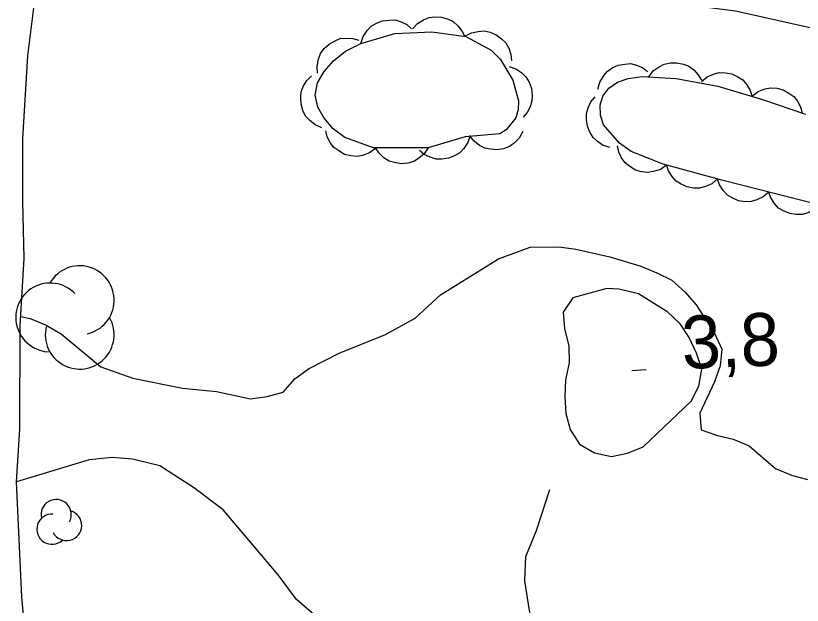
# Model space of a CAD drawing. Extents: x 336540 to 340074, y 5572036 to 5573747.
# Drawn here: x 339224.7 to 339269.39, y 5572794.76 to 5572828.21 of the extents above; entities that cross this region are included whole.
import ezdxf

# ---------------------------------------------------------------- set-up
doc = ezdxf.new("R2010")
doc.units = 0
for name, color, linetype in [('Niveau 1', 7, 'Continuous'), ('Niveau 19', 7, 'Continuous'), ('Niveau 2', 7, 'Continuous'), ('Niveau 21', 7, 'Continuous'), ('Niveau 22', 7, 'Continuous'), ('Niveau 3', 7, 'Continuous'), ('Niveau 44', 7, 'Continuous')]:
    doc.layers.add(name, color=color, linetype=linetype)

msp = doc.modelspace()

# ---------------------------------------------------------------- linework, layer by layer
at = {"layer": 'Niveau 1'}
for points in [[(339240.55, 5572807.6), (339241.33, 5572808.18), (339243.07, 5572809.06), (339245.71, 5572810.12), (339247.39, 5572811.06), (339248.83, 5572812.38), (339252.13, 5572814.42), (339253.93, 5572815.08), (339255.57, 5572815.11), (339256.53, 5572814.96), (339258.46, 5572814.54), (339260.22, 5572814.01), (339261.13, 5572813.63), (339261.98, 5572813.2), (339262.73, 5572812.53), (339263.36, 5572811.81), (339264.4, 5572810.2), (339264.81, 5572809.3), (339264.72, 5572808.34), (339264.39, 5572807.43), (339263.57, 5572805.67), (339263.65, 5572804.71), (339264.56, 5572804.39), (339265.46, 5572804.18), (339266.37, 5572803.8), (339267.86, 5572802.53), (339268.77, 5572802.15), (339269.68, 5572801.89)], [(339224.97, 5572811.14), (339225.53, 5572811.04), (339226.44, 5572810.66), (339227.29, 5572810.17), (339229.53, 5572808.29), (339231.35, 5572807.65), (339234.18, 5572807.08), (339236.1, 5572806.89), (339238.03, 5572806.48), (339238.99, 5572806.61), (339239.89, 5572806.85), (339240.55, 5572807.6)]]:
    msp.add_lwpolyline(points, dxfattribs=at)
at = {"layer": 'Niveau 19'}
msp.add_lwpolyline([(339225.41, 5572791.24), (339225.05, 5572795.24), (339224.75, 5572801.76), (339224.93, 5572804.75), (339224.95, 5572810.64), (339225.19, 5572814.44), (339225.1, 5572817.67), (339225.11, 5572821.24), (339225.39, 5572825.94), (339225.75, 5572828.82), (339226.34, 5572831.42), (339227, 5572832.73), (339227.73, 5572833.36), (339228.9, 5572833.95), (339229.98, 5572834.24)], dxfattribs=at)
at = {"layer": 'Niveau 2'}
msp.add_lwpolyline([(339258.28, 5572812.74), (339256.36, 5572812.2), (339255.81, 5572811.4), (339255.88, 5572810.44), (339256.13, 5572809.48), (339256.14, 5572808.52), (339255.93, 5572807.56), (339255.89, 5572806.6), (339255.96, 5572805.64), (339256.2, 5572804.74), (339256.73, 5572803.9), (339257.58, 5572803.41), (339258.55, 5572803.2), (339259.45, 5572803.39), (339260.35, 5572803.75), (339263.08, 5572806.34), (339263.51, 5572807.2), (339263.67, 5572808.16), (339263.37, 5572809.06), (339262.96, 5572809.95), (339262.44, 5572810.73), (339261.75, 5572811.4), (339260.09, 5572812.44), (339258.96, 5572812.7), (339258.28, 5572812.74)], dxfattribs=at)
at = {"layer": 'Niveau 21'}
msp.add_lwpolyline([(339229.98, 5572834.24), (339240.89, 5572832.34), (339252.46, 5572830.63), (339255.88, 5572829.94), (339258.6, 5572829.55), (339258.79, 5572829.38), (339265.59, 5572828.49), (339282.45, 5572824.73), (339286.24, 5572824.05), (339301.53, 5572821.88), (339313.57, 5572820.02)], dxfattribs=at)
at = {"layer": 'Niveau 22'}
for points in [[(339279.23, 5572781.33), (339277.44, 5572781.92), (339274.94, 5572782.55), (339271.77, 5572783.79), (339265.18, 5572785.86), (339262.5, 5572786.78), (339252.79, 5572789.19), (339249.3, 5572789.79), (339246.25, 5572790.69), (339244.04, 5572792.16), (339240.66, 5572795.09), (339239.62, 5572796.48), (339236.48, 5572800.18), (339234.8, 5572801.45), (339232.89, 5572802.67), (339231.34, 5572803.05), (339230.18, 5572803.15), (339228.88, 5572803.01), (339224.75, 5572801.76)], [(339253.25, 5572774.59), (339254.63, 5572780.25), (339255.03, 5572783.22), (339255.07, 5572785.19), (339254.95, 5572788.67), (339254.56, 5572791.48), (339253.89, 5572794.46), (339253.63, 5572796.15), (339253.69, 5572797.52), (339254.28, 5572799), (339255.05, 5572801.32)]]:
    msp.add_lwpolyline(points, dxfattribs=at)
at = {"layer": 'Niveau 3'}
msp.add_line((339259.71, 5572808.09), (339260.51, 5572808.13), dxfattribs=at)
at = {"layer": 'Niveau 44'}
for points in [[(339244.31, 5572826.64), (339244.44, 5572827.04), (339244.67, 5572827.37), (339244.9, 5572827.62), (339245.2, 5572827.8), (339245.54, 5572827.93), (339245.92, 5572827.97), (339246.25, 5572827.98), (339246.59, 5572827.87), (339246.92, 5572827.71), (339247.19, 5572827.48)], [(339247.24, 5572827.47), (339247.52, 5572827.78), (339247.87, 5572827.99), (339248.18, 5572828.12), (339248.53, 5572828.16), (339248.89, 5572828.13), (339249.26, 5572828.02), (339249.56, 5572827.89), (339249.82, 5572827.65), (339250.05, 5572827.36), (339250.21, 5572827.04)], [(339248.14, 5572820.72), (339245.03, 5572820.71), (339243.4, 5572821.3), (339242.74, 5572821.8), (339242.22, 5572822.4), (339241.86, 5572823.03), (339241.72, 5572823.71), (339241.85, 5572824.41), (339242.22, 5572825.05), (339242.75, 5572825.66), (339243.44, 5572826.21), (339244.31, 5572826.64), (339246.24, 5572827.2), (339248.34, 5572827.31), (339250.27, 5572827.03), (339251.71, 5572826.27), (339252.24, 5572825.73), (339252.94, 5572824.56), (339253.26, 5572823.39), (339253.25, 5572822.89), (339253.12, 5572822.42), (339252.57, 5572821.74), (339252.21, 5572821.52), (339250.23, 5572821.34), (339248.14, 5572820.72)], [(339241.85, 5572824.95), (339241.82, 5572825.36), (339241.91, 5572825.76), (339242.02, 5572826.07), (339242.23, 5572826.35), (339242.5, 5572826.61), (339242.84, 5572826.79), (339243.14, 5572826.92), (339243.49, 5572826.95), (339243.86, 5572826.92), (339244.2, 5572826.82)], [(339250.22, 5572827.06), (339250.59, 5572827.25), (339250.98, 5572827.33), (339251.31, 5572827.35), (339251.66, 5572827.28), (339252, 5572827.13), (339252.3, 5572826.9), (339252.54, 5572826.67), (339252.71, 5572826.37), (339252.83, 5572826.02), (339252.87, 5572825.66)], [(339252.73, 5572825.34), (339253.12, 5572825.21), (339253.45, 5572824.97), (339253.69, 5572824.74), (339253.87, 5572824.44), (339254, 5572824.09), (339254.04, 5572823.71), (339254.03, 5572823.38), (339253.92, 5572823.05), (339253.75, 5572822.72), (339253.52, 5572822.45)], [(339257.78, 5572824.04), (339257.88, 5572824.44), (339258.09, 5572824.79), (339258.3, 5572825.05), (339258.59, 5572825.25), (339258.93, 5572825.41), (339259.3, 5572825.47), (339259.63, 5572825.5), (339259.97, 5572825.41), (339260.31, 5572825.27), (339260.6, 5572825.06)], [(339260.66, 5572824.75), (339260.92, 5572825.08), (339261.25, 5572825.31), (339261.54, 5572825.47), (339261.89, 5572825.54), (339262.26, 5572825.55), (339262.63, 5572825.46), (339262.94, 5572825.35), (339263.22, 5572825.14), (339263.47, 5572824.87), (339263.66, 5572824.56)], [(339242.1, 5572821.86), (339241.71, 5572822.02), (339241.4, 5572822.28), (339241.17, 5572822.52), (339241.02, 5572822.84), (339240.91, 5572823.19), (339240.9, 5572823.57), (339240.92, 5572823.9), (339241.05, 5572824.23), (339241.24, 5572824.54), (339241.5, 5572824.8)], [(339270.33, 5572817.49), (339264.81, 5572818.89), (339261.49, 5572819.8), (339259.67, 5572820.52), (339259.01, 5572820.99), (339258.09, 5572822.02), (339257.92, 5572822.58), (339257.91, 5572823.14), (339258.06, 5572823.65), (339258.4, 5572824.1), (339258.89, 5572824.44), (339259.5, 5572824.66), (339260.29, 5572824.77), (339262.22, 5572824.65), (339264.58, 5572824.21), (339267.12, 5572823.47), (339269.56, 5572822.63)], [(339263.66, 5572824.48), (339263.98, 5572824.75), (339264.35, 5572824.9), (339264.67, 5572824.99), (339265.03, 5572824.98), (339265.39, 5572824.91), (339265.73, 5572824.74), (339266.01, 5572824.57), (339266.24, 5572824.3), (339266.43, 5572823.98), (339266.54, 5572823.64)], [(339266.55, 5572823.67), (339266.88, 5572823.92), (339267.26, 5572824.06), (339267.59, 5572824.13), (339267.94, 5572824.1), (339268.3, 5572824.01), (339268.63, 5572823.83), (339268.9, 5572823.64), (339269.11, 5572823.36), (339269.29, 5572823.04), (339269.38, 5572822.69)], [(339258.48, 5572820.74), (339258.08, 5572820.86), (339257.74, 5572821.09), (339257.5, 5572821.31), (339257.31, 5572821.61), (339257.18, 5572821.95), (339257.13, 5572822.33), (339257.12, 5572822.66), (339257.22, 5572822.99), (339257.38, 5572823.33), (339257.61, 5572823.61)], [(339245.13, 5572820.67), (339244.8, 5572820.43), (339244.41, 5572820.29), (339244.09, 5572820.23), (339243.74, 5572820.26), (339243.38, 5572820.35), (339243.05, 5572820.54), (339242.78, 5572820.73), (339242.57, 5572821.02), (339242.4, 5572821.34), (339242.31, 5572821.69)], [(339253.51, 5572821.64), (339253.31, 5572821.27), (339253.02, 5572820.99), (339252.75, 5572820.79), (339252.42, 5572820.67), (339252.06, 5572820.61), (339251.68, 5572820.64), (339251.35, 5572820.7), (339251.04, 5572820.86), (339250.75, 5572821.09), (339250.52, 5572821.37)], [(339250.51, 5572821.42), (339250.39, 5572821.03), (339250.16, 5572820.69), (339249.93, 5572820.44), (339249.63, 5572820.26), (339249.29, 5572820.13), (339248.91, 5572820.08), (339248.58, 5572820.08), (339248.25, 5572820.18), (339247.91, 5572820.34), (339247.64, 5572820.57)], [(339248.14, 5572820.72), (339247.91, 5572820.37), (339247.59, 5572820.12), (339247.31, 5572819.94), (339246.97, 5572819.85), (339246.6, 5572819.82), (339246.22, 5572819.88), (339245.91, 5572819.97), (339245.62, 5572820.16), (339245.34, 5572820.41), (339245.14, 5572820.71)], [(339261.67, 5572819.73), (339261.33, 5572819.49), (339260.94, 5572819.37), (339260.61, 5572819.32), (339260.26, 5572819.36), (339259.91, 5572819.46), (339259.58, 5572819.66), (339259.32, 5572819.86), (339259.12, 5572820.15), (339258.96, 5572820.48), (339258.88, 5572820.83)], [(339264.57, 5572818.96), (339264.25, 5572818.68), (339263.88, 5572818.52), (339263.56, 5572818.43), (339263.21, 5572818.43), (339262.85, 5572818.5), (339262.5, 5572818.66), (339262.22, 5572818.83), (339261.99, 5572819.09), (339261.79, 5572819.41), (339261.68, 5572819.75)], [(339267.48, 5572818.21), (339267.16, 5572817.94), (339266.8, 5572817.77), (339266.48, 5572817.67), (339266.13, 5572817.66), (339265.76, 5572817.72), (339265.41, 5572817.88), (339265.13, 5572818.04), (339264.89, 5572818.3), (339264.69, 5572818.61), (339264.57, 5572818.95)], [(339270.38, 5572817.48), (339270.07, 5572817.2), (339269.7, 5572817.03), (339269.39, 5572816.93), (339269.04, 5572816.93), (339268.67, 5572816.99), (339268.32, 5572817.14), (339268.04, 5572817.3), (339267.8, 5572817.56), (339267.6, 5572817.88), (339267.48, 5572818.21)]]:
    msp.add_lwpolyline(points, dxfattribs=at)
for centre, radius, start, end in [((339228.336, 5572812.071), 1.954, 282.2692, 149.7263), ((339226.656, 5572811.094), 1.954, 44.1154, 269.804), ((339228.336, 5572810.117), 1.954, 166.9369, 29.6212), ((339226.997, 5572799.903), 0.859, 331.0394, 193.7237), ((339227.59, 5572799.287), 0.859, 208.2179, 73.9065), ((339226.762, 5572799.076), 0.859, 86.3717, 313.8288)]:
    msp.add_arc(centre, radius, start, end, dxfattribs=at)

# ---------------------------------------------------------------- texts
at = {"layer": 'Niveau 3'}
msp.add_text('3,8    ', height=3, rotation=2.2045, dxfattribs=at).set_placement((339262.58, 5572808.17))

doc.saveas('drawing.dxf')
